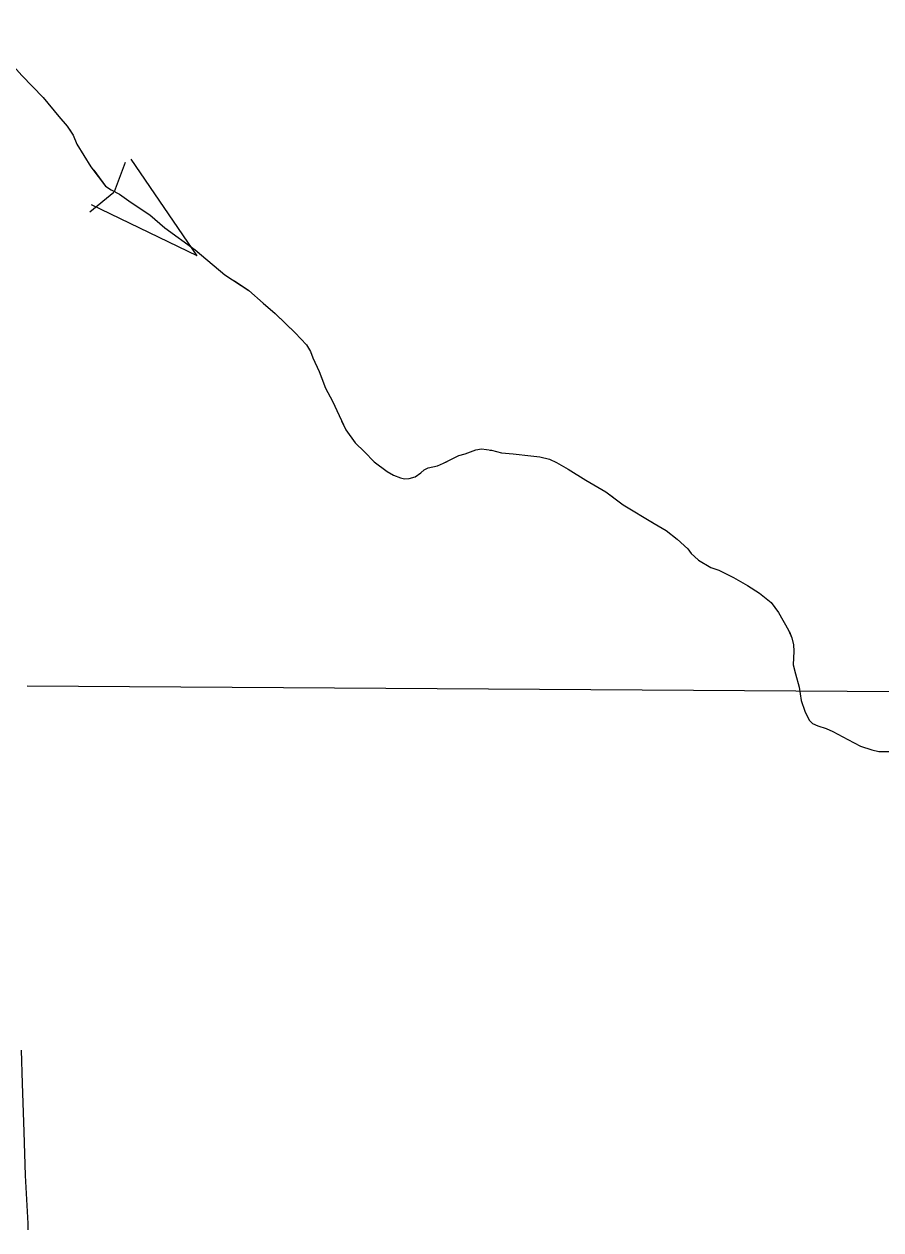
# Model space of a CAD drawing. Extents: x 1084508 to 1142749, y 1057638 to 1093403.
# Drawn here: x 1117670 to 1118458, y 1073862 to 1074971 of the extents above; entities that cross this region are included whole.
import ezdxf

# ---------------------------------------------------------------- set-up
doc = ezdxf.new("R2010")
doc.units = 0
for name, color, linetype in [('Level 32', 7, 'Continuous'), ('Level 43', 7, 'Continuous'), ('Level 5', 7, 'Continuous')]:
    doc.layers.add(name, color=color, linetype=linetype)

msp = doc.modelspace()

# ---------------------------------------------------------------- linework, layer by layer
at = {"layer": 'Level 32'}
msp.add_lwpolyline([(1117667.4, 1074027.8), (1117668.5, 1073996.9), (1117669.9, 1073952.7), (1117671.1, 1073912.4), (1117673.5, 1073868.4), (1117673.7, 1073862.4)], dxfattribs=at)
at = {"layer": 'Level 43'}
for p, q in [((1117763.1, 1074843.8), (1117753, 1074816.9)), ((1117829.3, 1074758.1), (1117768.7, 1074847.1)), ((1117730.6, 1074798.4), (1117752.8, 1074816.6)), ((1117829.3, 1074758.1), (1117732.3, 1074804.9))]:
    msp.add_line(p, q, dxfattribs=at)
for points in [[(1117640.2, 1074971.2), (1117643.8, 1074960.7), (1117646.9, 1074951.6), (1117651.9, 1074942.5), (1117656.2, 1074937.4), (1117668.2, 1074923.8), (1117687.6, 1074903.6), (1117702, 1074886.1), (1117709.7, 1074877.2), (1117713.2, 1074872.3)], [(1117668.2, 1074923.8), (1117687.6, 1074903.6), (1117702, 1074886.1), (1117709.7, 1074877.2), (1117715.4, 1074869.1), (1117718.8, 1074860.7), (1117731.7, 1074840), (1117745.2, 1074822.3), (1117750.2, 1074818.7), (1117757.9, 1074814.9), (1117768.7, 1074807.2), (1117785.7, 1074795.7), (1117799.6, 1074783.7), (1117827.4, 1074763.5), (1117854.9, 1074740.7), (1117877, 1074726.3), (1117889.9, 1074714.6), (1117901, 1074705.2), (1117919.4, 1074687.2), (1117930, 1074676.4), (1117933.6, 1074670.2), (1117935.7, 1074664.4), (1117941.5, 1074651.7), (1117947.5, 1074636.4), (1117953.7, 1074624.6), (1117966.2, 1074598), (1117974.5, 1074586.2), (1117983.2, 1074577.8), (1117992, 1074568.7), (1118004, 1074559.8)], [(1117734.2, 1074836.8), (1117745.2, 1074822.3), (1117750.2, 1074818.7), (1117757.9, 1074814.9), (1117768.7, 1074807.2), (1117785.7, 1074795.7), (1117799.6, 1074783.7), (1117827.4, 1074763.5), (1117831.1, 1074760.4)], [(1117863.8, 1074735), (1117877, 1074726.3), (1117889.9, 1074714.6), (1117901, 1074705.2), (1117911.3, 1074695.2)], [(1117911.3, 1074695.2), (1117919.4, 1074687.2), (1117930, 1074676.4), (1117933.6, 1074670.2), (1117935.7, 1074664.4), (1117941.5, 1074651.7), (1117944.5, 1074643.9)], [(1117962.2, 1074606.5), (1117966.2, 1074598), (1117974.5, 1074586.2), (1117983.2, 1074577.8), (1117992, 1074568.7), (1118004, 1074559.8), (1118010, 1074556.5), (1118016.3, 1074553.8), (1118020.1, 1074553.1), (1118024.4, 1074553.4), (1118029.9, 1074554.8), (1118034.9, 1074558.6), (1118038.1, 1074561.3), (1118041.9, 1074563.2), (1118050.5, 1074564.9), (1118056, 1074567.5), (1118059.3, 1074569.1)], [(1118004, 1074559.8), (1118010, 1074556.5), (1118016.3, 1074553.8), (1118020.1, 1074553.1), (1118024.4, 1074553.4), (1118029.9, 1074554.8), (1118034.9, 1074558.6), (1118038.1, 1074561.3), (1118041.9, 1074563.2), (1118050.5, 1074564.9), (1118056, 1074567.5), (1118069.9, 1074574.5), (1118075.7, 1074576.1), (1118085.5, 1074579.7), (1118090.8, 1074580.5), (1118100.1, 1074579.3), (1118109.3, 1074576.9), (1118120, 1074575.9), (1118136.3, 1074574.2), (1118144.5, 1074573.3), (1118153.4, 1074571.1), (1118159.8, 1074568), (1118170.6, 1074561.8), (1118186.7, 1074551.9), (1118205.1, 1074541.1), (1118221.2, 1074529.1), (1118249.5, 1074512.1), (1118260.7, 1074505.6), (1118270.8, 1074497.7), (1118280.4, 1074488.8), (1118283.7, 1074484.3), (1118286.6, 1074481.6), (1118290.5, 1074478.3), (1118301.7, 1074471.6), (1118308.9, 1074468.9), (1118322.6, 1074462.2), (1118335.5, 1074454.8), (1118346.3, 1074447.8), (1118357.1, 1074439.4), (1118363.8, 1074430), (1118373.1, 1074414), (1118376.3, 1074406.8), (1118377.7, 1074400.5), (1118377.9, 1074394.5), (1118377.5, 1074382.1), (1118379.6, 1074373.7), (1118383, 1074361.4), (1118384.9, 1074349.2), (1118388.2, 1074339.4), (1118392.1, 1074331.2)], [(1118098.5, 1074579.5), (1118100.1, 1074579.3), (1118109.3, 1074576.9), (1118120, 1074575.9), (1118136.3, 1074574.2), (1118144.5, 1074573.3), (1118153.4, 1074571.1), (1118159.8, 1074568), (1118170.6, 1074561.8), (1118186.7, 1074551.9), (1118205.1, 1074541.1), (1118212.2, 1074535.9)], [(1118247, 1074513.6), (1118249.5, 1074512.1), (1118260.7, 1074505.6), (1118270.8, 1074497.7), (1118280.4, 1074488.8), (1118283.7, 1074484.3), (1118286.6, 1074481.6), (1118290.5, 1074478.3), (1118301.7, 1074471.6), (1118308.9, 1074468.9), (1118322.6, 1074462.2), (1118335.5, 1074454.8), (1118346.3, 1074447.8), (1118349.6, 1074445.2)], [(1118373.9, 1074412.3), (1118376.3, 1074406.8), (1118377.7, 1074400.5), (1118377.9, 1074394.5), (1118377.5, 1074382.1), (1118379.6, 1074373.7), (1118383, 1074361.4), (1118384.9, 1074349.2), (1118388.2, 1074339.4), (1118392.1, 1074331.2), (1118395.2, 1074328.1), (1118400.2, 1074325.9), (1118407.9, 1074323.5), (1118413.9, 1074320.7), (1118427.6, 1074313.2), (1118427.7, 1074313.2)], [(1118392.1, 1074331.2), (1118395.2, 1074328.1), (1118400.2, 1074325.9), (1118407.9, 1074323.5), (1118413.9, 1074320.7), (1118427.6, 1074313.2), (1118439.3, 1074307.2), (1118449.8, 1074303.9), (1118456.1, 1074302.2), (1118466.9, 1074302.2)]]:
    msp.add_lwpolyline(points, dxfattribs=at)
at = {"layer": 'Level 5'}
msp.add_lwpolyline([(1117673, 1074362.7), (1119275.2, 1074352.4)], dxfattribs=at)

doc.saveas('drawing.dxf')
